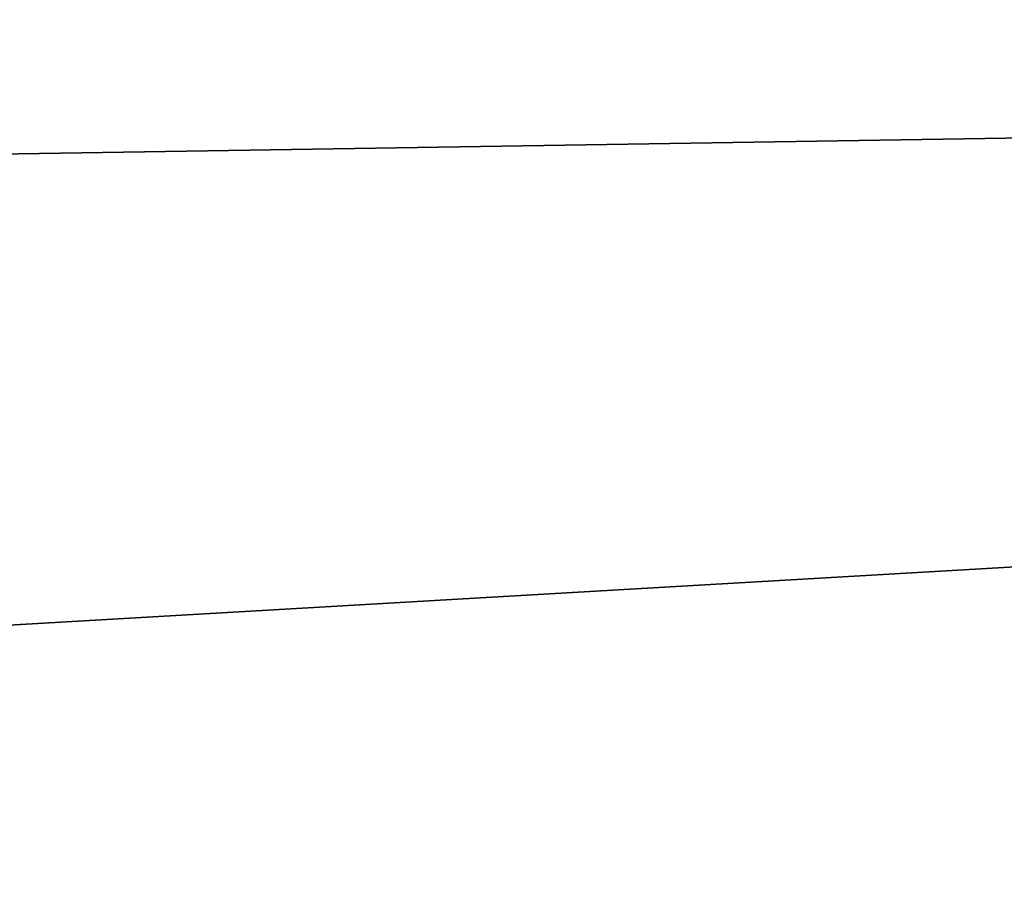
# Model space of a CAD drawing. Header units: millimetres. Extents: x -522 to 188, y -54 to 63.
# Tile 263 of 656: x -4.26309 to -4.25903, y -36.79644 to -36.79287. Entities that reach past the tile are written whole.
import ezdxf

# ---------------------------------------------------------------- set-up
doc = ezdxf.new("R2010")
doc.units = ezdxf.units.MM
doc.header["$LTSCALE"] = 65.185185
for name, color, linetype in [('1', 7, 'CONTINUOUS'), ('2', 7, 'CONTINUOUS'), ('8', 7, 'CONTINUOUS'), ('9', 7, 'CONTINUOUS')]:
    doc.layers.add(name, color=color, linetype=linetype)

msp = doc.modelspace()

# ---------------------------------------------------------------- linework, layer by layer
at = {"layer": '1', "color": 7, "linetype": 'CONTINUOUS'}
for points in [[(-4.178713, 23, -12.3100917), (-4.974943, -36.8, -12.0104057), (-4.9497475, 4.8466881, -12.0208153), (-4.178713, 23, -12.3100917)], [(-4.974943, -36.8, -12.0104057), (-4.178713, 23, -12.3100917), (-4.178775, -36.8, -12.3100676), (-4.974943, -36.8, -12.0104057)]]:
    msp.add_3dface(points, dxfattribs=at)
at = {"layer": '2', "color": 7, "linetype": 'CONTINUOUS'}
for points in [[(-4.178775, -36.8, 12.3100676), (-4.9748846, 23, 12.0104339), (-4.974943, -36.8, 12.0104057), (-4.178775, -36.8, 12.3100676)], [(-4.178713, 23, 12.3100917), (-4.9748846, 23, 12.0104339), (-4.178775, -36.8, 12.3100676), (-4.178713, 23, 12.3100917)]]:
    msp.add_3dface(points, dxfattribs=at)
at = {"layer": '8', "color": 3, "linetype": 'CONTINUOUS'}
for points in [[(-4.2173768, -36.7927089, -10.1816483), (-4.6816195, -36.8, -9.8433952), (-4.8742587, -36.7927089, -9.8840189), (-4.2173768, -36.7927089, -10.1816483)], [(-4.3427616, -36.8, -9.9975121), (-4.6816195, -36.8, -9.8433952), (-4.2173768, -36.7927089, -10.1816483), (-4.3427616, -36.8, -9.9975121)], [(-3.998883, -36.8, -10.1399671), (-4.3427616, -36.8, -9.9975121), (-4.2173768, -36.7927089, -10.1816483), (-3.998883, -36.8, -10.1399671)]]:
    msp.add_3dface(points, dxfattribs=at)
at = {"layer": '9', "color": 3, "linetype": 'CONTINUOUS'}
for points in [[(-4.8742587, -36.7927089, 9.8840189), (-4.3427608, -36.8, 9.9975124), (-4.2173768, -36.7927089, 10.1816483), (-4.8742587, -36.7927089, 9.8840189)], [(-4.3427608, -36.8, 9.9975124), (-3.9988822, -36.8, 10.1399675), (-4.2173768, -36.7927089, 10.1816483), (-4.3427608, -36.8, 9.9975124)]]:
    msp.add_3dface(points, dxfattribs=at)

doc.saveas('drawing.dxf')
